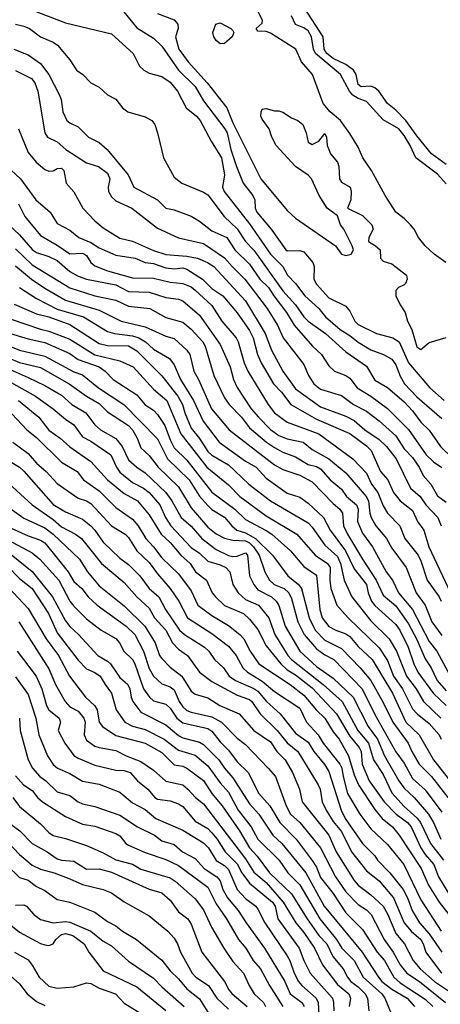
# Model space of a CAD drawing. Header units: metres. Extents: x -46681 to -43747, y -240911 to -237677.
# Tile 998 of 1056: x -44282 to -44231, y -238316 to -238198. Entities that reach past the tile are written whole.
import ezdxf

# ---------------------------------------------------------------- set-up
doc = ezdxf.new("R2010")
doc.units = ezdxf.units.M
doc.layers.add('CONTOUR_INDEX', color=1, linetype='Continuous')
doc.layers.add('CONTOUR_INTER', color=3, linetype='Continuous')

msp = doc.modelspace()

# ---------------------------------------------------------------- linework, layer by layer
at = {"layer": 'CONTOUR_INDEX'}
for points, elevation in [([(-44269.14, -238197.02), (-44267.6, -238198.97), (-44265.6, -238200.17), (-44264.6, -238201.14), (-44262.6, -238204.02), (-44260.6, -238205.98), (-44259.6, -238207.67), (-44257.04, -238211.02), (-44256.76, -238211.52), (-44256.34, -238213.52), (-44255.68, -238215.52), (-44254.86, -238217.52), (-44253.69, -238219.02), (-44253.46, -238219.52), (-44253.41, -238220.52), (-44253.22, -238221.02), (-44251.52, -238223.02), (-44249.76, -238225.52), (-44249.6, -238225.64), (-44248.1, -238225.58), (-44247.6, -238225.73), (-44246.54, -238227.02), (-44246.39, -238227.52), (-44246.42, -238229.02), (-44246.1, -238229.62), (-44244.6, -238231.23), (-44242.6, -238232.25), (-44242.1, -238232.85), (-44241.5, -238234.02), (-44241.1, -238234.44), (-44238.9, -238235.52), (-44236.98, -238236.02), (-44236.2, -238236.52), (-44235.09, -238239.02), (-44232.52, -238242.02), (-44230.84, -238243.52)], 55), ([(-44230.6, -238217.63), (-44231.6, -238216.47), (-44234.2, -238214.52), (-44234.89, -238213.02), (-44235.6, -238211.84), (-44236.26, -238211.02), (-44238.1, -238209.94), (-44240.1, -238207.77), (-44241.1, -238207.42), (-44241.74, -238207.02), (-44242.13, -238206.52), (-44243.21, -238204.52), (-44246.2, -238202.02), (-44246.44, -238201.52), (-44246.69, -238200.02), (-44247.1, -238199.33), (-44247.6, -238198.95), (-44248.6, -238198.56), (-44249.1, -238197.52)], 55), ([(-44281.74, -238211.02), (-44280.6, -238213.88), (-44279.64, -238215.02), (-44278.6, -238215.88), (-44278.1, -238216.09), (-44277.6, -238216.07), (-44277.1, -238215.77), (-44276.6, -238215.73), (-44276.33, -238216.02), (-44276.02, -238217.52), (-44275.1, -238218.55), (-44274.06, -238220.52), (-44272.59, -238222.02), (-44271.6, -238222.86), (-44269.6, -238224.1), (-44268.1, -238224.49), (-44265.6, -238225.59), (-44264.1, -238226.05), (-44261.6, -238226.26), (-44260.34, -238226.52), (-44259.12, -238227.02), (-44258.38, -238227.52), (-44254.6, -238231.6), (-44252.23, -238235.52), (-44251.46, -238237.52), (-44250.13, -238240.02), (-44248.6, -238242.13), (-44245.6, -238244.3), (-44242.6, -238245.41), (-44241.6, -238245.91), (-44240.32, -238247.02), (-44238.6, -238248.18), (-44237.71, -238249.02), (-44236.58, -238250.52), (-44234.83, -238254.02), (-44233.71, -238255.02), (-44233, -238256.02), (-44231.57, -238257.52), (-44231.18, -238258.52)], 60), ([(-44282.1, -238227.41), (-44280.17, -238229.02), (-44278.6, -238230.09), (-44276.1, -238231.54), (-44272.1, -238232.72), (-44269.47, -238234.02), (-44266.6, -238234.71), (-44264.1, -238235.84), (-44263.1, -238236.12), (-44261.6, -238237.49), (-44261.25, -238238.02), (-44260.77, -238240.02), (-44260.21, -238241.02), (-44258.65, -238244.52), (-44256.52, -238247.02), (-44251.1, -238251.21), (-44250.1, -238251.77), (-44248.1, -238252.45), (-44246.6, -238253.26), (-44244.1, -238255.86), (-44243.32, -238256.52), (-44242.97, -238257.02), (-44242.87, -238258.52), (-44242.38, -238259.52), (-44240.61, -238262.52), (-44238.94, -238265.02), (-44238.1, -238266.81), (-44236.6, -238268.11), (-44235.1, -238270.23), (-44234.1, -238272.1), (-44233.1, -238274.44), (-44232.39, -238275.52), (-44231.67, -238277.02), (-44230.6, -238278.25)], 65), ([(-44284.1, -238236.5), (-44281.6, -238237.49), (-44278.6, -238238.21), (-44275.1, -238240.09), (-44274.1, -238240.47), (-44272.16, -238242.02), (-44269.15, -238244.02), (-44265.1, -238248.11), (-44263.91, -238250.52), (-44261.31, -238253.02), (-44260.1, -238254.97), (-44259.1, -238256.1), (-44258.6, -238256.56), (-44257.1, -238257.5), (-44256.24, -238258.52), (-44255.61, -238259.02), (-44254.6, -238259.35), (-44253.39, -238260.02), (-44251.34, -238262.02), (-44249.53, -238264.52), (-44248.24, -238265.52), (-44247.87, -238266.02), (-44246.98, -238269.52), (-44246.26, -238271.02), (-44245.1, -238272.2), (-44243.1, -238273.2), (-44240.86, -238275.52), (-44239.6, -238277.03), (-44238.1, -238279.65), (-44236.95, -238282.02), (-44235.12, -238284.52), (-44234.68, -238285.52), (-44233.8, -238287.02), (-44232.35, -238288.52), (-44230.38, -238291.02)], 70), ([(-44283.08, -238244.52), (-44280.75, -238247.02), (-44279.6, -238247.97), (-44276.6, -238250.91), (-44274.71, -238252.02), (-44273.98, -238253.02), (-44272.1, -238254.35), (-44270.1, -238256.31), (-44268.1, -238257.74), (-44267.44, -238258.52), (-44266.51, -238260.02), (-44265.57, -238261.02), (-44264.6, -238262.36), (-44262.6, -238264.26), (-44261.1, -238266.29), (-44260.29, -238268.02), (-44258.6, -238269.26), (-44256.6, -238270.46), (-44255.28, -238271.52), (-44254.77, -238272.02), (-44254.02, -238273.52), (-44252.99, -238275.02), (-44249.23, -238277.52), (-44247.6, -238278.78), (-44246.1, -238280.58), (-44245.1, -238281.54), (-44244.1, -238283.18), (-44243.4, -238284.02), (-44242.27, -238286.02), (-44241.6, -238288.3), (-44241.06, -238289.52), (-44239.1, -238292.47), (-44238.25, -238293.52), (-44237.02, -238294.52), (-44236.19, -238295.52), (-44233.56, -238299.52), (-44232.68, -238301.52), (-44231.41, -238303.52), (-44230.27, -238305.02)], 75), ([(-44282.6, -238258.79), (-44280.6, -238259.72), (-44279.1, -238260.23), (-44278.6, -238260.56), (-44275.8, -238264.02), (-44275.1, -238265.17), (-44274.18, -238266.02), (-44273.42, -238267.02), (-44272.34, -238268.02), (-44268.84, -238270.52), (-44267.82, -238271.52), (-44266.77, -238273.52), (-44266.1, -238275.6), (-44265.6, -238276.5), (-44264.6, -238277.42), (-44263.6, -238277.78), (-44263.1, -238278.13), (-44262.51, -238279.52), (-44262.1, -238280.19), (-44261.6, -238280.62), (-44261.1, -238280.82), (-44258.6, -238281.36), (-44257.46, -238282.02), (-44255.6, -238283.93), (-44254.6, -238284.68), (-44251.86, -238287.52), (-44250.99, -238288.52), (-44249.73, -238292.02), (-44249.19, -238293.02), (-44248.09, -238294.02), (-44245.62, -238297.02), (-44243.83, -238300.52), (-44242.6, -238302.29), (-44241.1, -238303.81), (-44240.1, -238304.47), (-44239.56, -238305.02), (-44238.01, -238308.02), (-44236.92, -238309.52), (-44236.08, -238311.02), (-44235.28, -238312.02), (-44233.78, -238313.02), (-44230.67, -238315.52)], 80), ([(-44281.69, -238270.02), (-44278.1, -238275.63), (-44277.31, -238277.52), (-44276.17, -238279.52), (-44275.6, -238280.17), (-44274.6, -238280.7), (-44273.91, -238281.52), (-44273.78, -238282.02), (-44273.9, -238283.52), (-44273.6, -238284.14), (-44272.6, -238284.87), (-44272.1, -238285.05), (-44270.1, -238285.39), (-44268.87, -238286.02), (-44267.1, -238286.7), (-44265.6, -238287.74), (-44264.1, -238289.06), (-44262.1, -238289.52), (-44261.47, -238290.02), (-44260.57, -238291.02), (-44259.6, -238291.78), (-44254.6, -238298.34), (-44253.6, -238299.95), (-44252.1, -238301.17), (-44250.06, -238303.52), (-44248.58, -238306.02), (-44247.6, -238307.15), (-44246.32, -238309.02), (-44245.37, -238311.02), (-44243.6, -238313.4), (-44242.23, -238314.52), (-44242.03, -238315.02), (-44242.17, -238316.02)], 85), ([(-44282.42, -238291.02), (-44281.6, -238292.1), (-44279.1, -238294.16), (-44278.1, -238295.22), (-44277.6, -238295.57), (-44276.1, -238295.93), (-44273.6, -238296.77), (-44271.6, -238297.62), (-44270.1, -238298.46), (-44268.1, -238298.99), (-44267.1, -238299.58), (-44263.6, -238300.63), (-44262.98, -238301.02), (-44260.6, -238303.14), (-44259.6, -238304.45), (-44258.67, -238306.52), (-44257.19, -238309.02), (-44256.1, -238310.65), (-44254.83, -238312.02), (-44254.15, -238313.52), (-44253.53, -238314.52), (-44252.45, -238315.52), (-44252.19, -238316.02)], 90), ([(-44283.1, -238305.93), (-44281.6, -238307.12), (-44279.1, -238308.5), (-44278.6, -238308.66), (-44278.1, -238308.71), (-44277.6, -238308.52), (-44277.29, -238308.02), (-44276.6, -238307.39), (-44276.1, -238307.27), (-44275.22, -238307.52), (-44273.89, -238308.52), (-44273.34, -238309.52), (-44271.6, -238311.74), (-44267.6, -238313.65), (-44264.1, -238316.5)], 95)]:
    msp.add_lwpolyline(points, dxfattribs=dict(at, elevation=elevation))
at = {"layer": 'CONTOUR_INTER'}
for points, elevation in [([(-44280.6, -238196.62), (-44276.1, -238198.34), (-44270.6, -238199.68), (-44268.01, -238202.02), (-44267.25, -238203.52), (-44266.74, -238204.02), (-44266.1, -238204.37), (-44264.6, -238204.76), (-44263.6, -238205.45), (-44262.73, -238206.52), (-44261.69, -238208.52), (-44260.44, -238209.52), (-44260, -238210.02), (-44258.69, -238212.52), (-44257.45, -238214.52), (-44257.11, -238216.52), (-44257.34, -238218.02), (-44257.15, -238218.52), (-44254.1, -238222.4), (-44251.61, -238226.02), (-44250.1, -238227.52), (-44249.57, -238228.52), (-44248.59, -238229.52), (-44247.47, -238231.02), (-44245.82, -238232.52), (-44245.01, -238233.52), (-44243.26, -238235.02), (-44242.1, -238235.75), (-44241.1, -238236.56), (-44239.6, -238237.47), (-44238.08, -238238.02), (-44237.1, -238238.59), (-44236.6, -238239.28), (-44236.1, -238240.61), (-44235.55, -238241.52), (-44234.1, -238243.09), (-44231.1, -238245.68)], 56), ([(-44230.6, -238215.31), (-44232.32, -238214.02), (-44234.1, -238211.87), (-44235.42, -238210.02), (-44236.6, -238208.81), (-44237.6, -238207.99), (-44238.63, -238206.52), (-44239.1, -238206.14), (-44239.6, -238205.93), (-44240.73, -238206.02), (-44241.1, -238205.72), (-44241.35, -238204.52), (-44241.65, -238204.02), (-44242.6, -238203.34), (-44244.1, -238202.62), (-44244.84, -238202.02), (-44245.17, -238201.52), (-44245.29, -238200.02), (-44247.56, -238196.52)], 56), ([(-44265.1, -238197.22), (-44263.1, -238198), (-44262.69, -238198.52), (-44262.63, -238199.02), (-44262.97, -238200.02), (-44262.54, -238201.52), (-44261.45, -238203.02), (-44259.16, -238205.52), (-44256.81, -238208.52), (-44256.1, -238210.32), (-44252.74, -238217.02), (-44249.6, -238220.8), (-44248.6, -238221.72), (-44243.81, -238225.02), (-44243.1, -238226.04), (-44242.6, -238226.19), (-44241.95, -238226.02), (-44241.67, -238225.52), (-44241.83, -238225.02), (-44242.84, -238223.02), (-44243.23, -238222.52), (-44243.6, -238221.45), (-44244.8, -238220.52), (-44245.77, -238219.02), (-44246.7, -238217.02), (-44247.1, -238216.56), (-44248.61, -238215.52), (-44250.92, -238213.02), (-44251.44, -238212.02), (-44251.76, -238211.02), (-44252.6, -238209.87), (-44252.75, -238209.52), (-44252.73, -238209.02), (-44252.6, -238208.7), (-44252.1, -238208.6), (-44251.1, -238208.9), (-44250.6, -238208.9), (-44250.1, -238209.04), (-44249.1, -238209.73), (-44248.34, -238210.02), (-44247.74, -238210.52), (-44247.33, -238211.52), (-44247.1, -238212.63), (-44246.6, -238212.9), (-44245.8, -238212.52), (-44245.1, -238211.58), (-44244.89, -238212.02), (-44244.81, -238213.02), (-44244.63, -238213.52), (-44244.4, -238214.02), (-44243.57, -238215.02), (-44243.41, -238215.52), (-44243.35, -238217.02), (-44243.1, -238217.43), (-44242.08, -238218.02), (-44241.96, -238218.52), (-44241.98, -238219.52), (-44242.39, -238220.52), (-44240.6, -238221.42), (-44239.48, -238222.52), (-44239.33, -238223.02), (-44239.84, -238224.02), (-44239.89, -238224.52), (-44239.03, -238225.02), (-44238.47, -238225.52), (-44238.44, -238226.52), (-44238.1, -238226.86), (-44237.1, -238227.2), (-44235.32, -238228.52), (-44235.26, -238229.02), (-44235.46, -238229.52), (-44235.6, -238229.7), (-44236.3, -238230.02), (-44236.6, -238230.38), (-44236.6, -238231.02), (-44236.1, -238232.1), (-44235.49, -238233.02), (-44235.22, -238234.02), (-44234.69, -238235.02), (-44234.1, -238237.11), (-44233.6, -238237.41), (-44232.6, -238236.61), (-44230.6, -238235.99)], 54), ([(-44230.63, -238227.02), (-44232.01, -238226.02), (-44233.1, -238225.04), (-44233.91, -238224.02), (-44234.42, -238223.02), (-44234.83, -238222.52), (-44235.6, -238221.74), (-44236.62, -238221.02), (-44237.88, -238219.02), (-44239.51, -238216.02), (-44240.57, -238214.52), (-44241.1, -238213.21), (-44242.1, -238211.61), (-44243.23, -238210.02), (-44244.44, -238209.02), (-44245.3, -238208.02), (-44246.56, -238204.52), (-44247.87, -238203.02), (-44248.57, -238201.52), (-44251.6, -238199.59), (-44252.1, -238199.4), (-44253.1, -238199.35), (-44253.31, -238199.02), (-44252.6, -238198.4), (-44252.56, -238198.02), (-44253.09, -238197.02)], 54), ([(-44282.1, -238198.5), (-44281.1, -238198.74), (-44280.43, -238199.02), (-44279.1, -238200.01), (-44277.6, -238200.67), (-44277.08, -238201.02), (-44275.6, -238202.79), (-44274.8, -238204.02), (-44274.03, -238204.52), (-44273.1, -238205.53), (-44272.1, -238206.05), (-44271.1, -238206.96), (-44270.1, -238207.47), (-44269.3, -238208.52), (-44268.66, -238209.02), (-44266.6, -238209.61), (-44265.78, -238210.02), (-44265.44, -238210.52), (-44265.12, -238211.52), (-44264.4, -238214.52), (-44263.1, -238216.81), (-44262.2, -238217.52), (-44259.6, -238218.6), (-44259.1, -238218.92), (-44257.13, -238221.52), (-44255.6, -238223.01), (-44254.6, -238224.52), (-44253.6, -238225.54), (-44250.1, -238230.42), (-44248.6, -238232.08), (-44247.6, -238233.52), (-44247.1, -238234.02), (-44245.02, -238235.52), (-44242.6, -238237.71), (-44240.1, -238239.44), (-44239.1, -238241.11), (-44237.6, -238241.99), (-44235.6, -238243.69), (-44234.6, -238244.75), (-44233.6, -238246.14), (-44232.6, -238247.06), (-44231.28, -238249.02), (-44229.75, -238250.52)], 57), ([(-44258.15, -238198.52), (-44257.6, -238198.37), (-44256.34, -238199.02), (-44256.1, -238199.27), (-44256, -238199.52), (-44256.18, -238200.02), (-44257.1, -238200.83), (-44257.6, -238200.86), (-44258.1, -238200.45), (-44258.38, -238200.02), (-44258.51, -238199.52), (-44258.15, -238198.52)], 54), ([(-44282.31, -238201.52), (-44280.6, -238202.2), (-44279.1, -238203.2), (-44278.12, -238204.52), (-44276.83, -238207.02), (-44276.62, -238207.52), (-44276.43, -238209.02), (-44275.94, -238210.02), (-44275.6, -238210.32), (-44274.6, -238210.81), (-44273.35, -238212.02), (-44272.1, -238212.67), (-44271.13, -238213.52), (-44268.61, -238216.52), (-44267.96, -238218.02), (-44265.13, -238219.52), (-44264.1, -238220.54), (-44263.1, -238220.72), (-44261.1, -238221.48), (-44260.1, -238222.07), (-44258.6, -238223.24), (-44256.82, -238224.02), (-44255.88, -238225.52), (-44254.1, -238227.24), (-44252.86, -238229.02), (-44251.82, -238230.02), (-44251.21, -238231.02), (-44249.67, -238233.02), (-44248.77, -238234.52), (-44246.59, -238237.02), (-44245.49, -238238.02), (-44244.6, -238239.39), (-44243.93, -238240.02), (-44242.6, -238240.53), (-44242.1, -238240.87), (-44241.22, -238242.02), (-44239.6, -238243), (-44237.6, -238244.5), (-44235.1, -238246.99), (-44232.98, -238250.02), (-44232.1, -238250.88), (-44231.1, -238251.56)], 58), ([(-44282.1, -238204.06), (-44280.17, -238205.02), (-44279.78, -238205.52), (-44279.41, -238206.52), (-44278.57, -238211.52), (-44278.27, -238212.02), (-44277.1, -238212.6), (-44276.07, -238213.52), (-44273.6, -238215.11), (-44272.16, -238215.52), (-44271.1, -238216.34), (-44270.8, -238217.02), (-44271.01, -238218.02), (-44270.96, -238218.52), (-44270.6, -238219.17), (-44270.1, -238219.65), (-44268.17, -238220.52), (-44265.1, -238222.93), (-44262.6, -238224.06), (-44259.6, -238224.74), (-44257.1, -238226.45), (-44256.19, -238227.52), (-44254.66, -238229.02), (-44252.01, -238232.52), (-44250.76, -238234.52), (-44250.09, -238236.02), (-44247.6, -238239.22), (-44247.04, -238240.52), (-44246.4, -238241.52), (-44245.6, -238242.19), (-44243.1, -238242.94), (-44241.65, -238244.02), (-44240.1, -238244.79), (-44238.6, -238245.95), (-44236.6, -238247.77), (-44235.6, -238249.33), (-44234.6, -238250.33), (-44233.8, -238251.52), (-44233.33, -238252.52), (-44232.4, -238253.52), (-44231.6, -238254.95), (-44230.6, -238255.71)], 59), ([(-44282.6, -238215.97), (-44281.49, -238217.02), (-44279.68, -238219.52), (-44277.94, -238221.02), (-44277.1, -238222.36), (-44275.6, -238223.14), (-44274.54, -238224.02), (-44273.1, -238224.62), (-44272.1, -238225.26), (-44270.1, -238226.15), (-44267.78, -238226.52), (-44266.6, -238227.01), (-44265.6, -238227.15), (-44264.1, -238227.65), (-44263.1, -238227.76), (-44262.1, -238227.67), (-44261.6, -238227.8), (-44259.72, -238229.02), (-44258.6, -238230.15), (-44257.28, -238231.02), (-44255.6, -238233.05), (-44254.1, -238235.16), (-44253.65, -238236.02), (-44253.16, -238238.02), (-44252.73, -238239.02), (-44251.24, -238241.52), (-44250.29, -238242.52), (-44249.16, -238244.02), (-44246.1, -238245.78), (-44242.1, -238247.49), (-44240.1, -238248.96), (-44239.57, -238249.52), (-44238.43, -238252.02), (-44237.58, -238253.02), (-44236.9, -238254.52), (-44236.08, -238255.52), (-44234.6, -238256.7), (-44234.02, -238258.02), (-44233.25, -238259.02), (-44232.67, -238261.02), (-44230.05, -238266.52)], 61), ([(-44281.74, -238220.02), (-44280.97, -238221.52), (-44279.1, -238223.81), (-44277.1, -238224.96), (-44275.6, -238226), (-44274.1, -238225.9), (-44273.83, -238226.02), (-44273.6, -238226.18), (-44273.07, -238227.02), (-44272.6, -238227.42), (-44271.1, -238228.01), (-44268.1, -238228.85), (-44265.6, -238228.91), (-44263.6, -238229.38), (-44262.1, -238229.55), (-44261.1, -238229.95), (-44260.6, -238230.32), (-44258.6, -238232.18), (-44257.41, -238234.02), (-44255.71, -238236.02), (-44255.46, -238236.52), (-44254.75, -238239.02), (-44254.31, -238240.02), (-44251.88, -238244.02), (-44251.1, -238245.02), (-44249.6, -238246.11), (-44245.82, -238247.52), (-44241.76, -238250.52), (-44240.1, -238252.24), (-44239.51, -238253.52), (-44238.75, -238254.52), (-44238.1, -238256.13), (-44237.6, -238257.01), (-44236.13, -238258.52), (-44235.54, -238260.02), (-44233.92, -238262.02), (-44233.6, -238262.7), (-44232.85, -238265.02), (-44231.4, -238267.02), (-44231.18, -238267.52)], 62), ([(-44282.88, -238222.52), (-44281.6, -238223.73), (-44280.05, -238225.52), (-44279.6, -238225.83), (-44278.1, -238226.3), (-44277.1, -238226.78), (-44275.6, -238228.09), (-44274.6, -238228.67), (-44273.6, -238229.01), (-44270.1, -238229.71), (-44268.6, -238230.48), (-44266.1, -238230.57), (-44264.1, -238231.19), (-44262.6, -238231.39), (-44262.1, -238231.62), (-44260.1, -238233.31), (-44257.6, -238236.83), (-44256.43, -238239.52), (-44256.02, -238241.02), (-44255.6, -238241.98), (-44253.9, -238244.52), (-44253.04, -238245.52), (-44251.6, -238247), (-44250.6, -238247.71), (-44249.6, -238248.12), (-44247.68, -238248.52), (-44246.6, -238249.39), (-44244.6, -238250.49), (-44242.6, -238252.2), (-44240.15, -238255.02), (-44239.86, -238255.52), (-44239.72, -238257.02), (-44239.56, -238257.52), (-44239, -238258.52), (-44237.72, -238260.02), (-44237.1, -238261.18), (-44235.35, -238263.52), (-44234.18, -238266.52), (-44233.09, -238268.02), (-44232.29, -238270.02), (-44231.1, -238271.64)], 63), ([(-44282.1, -238225.37), (-44280.1, -238227.32), (-44275.6, -238230.06), (-44272.6, -238230.99), (-44270.1, -238231.52), (-44268.6, -238232.24), (-44266.02, -238232.52), (-44264.1, -238233.59), (-44262.1, -238234.15), (-44261.1, -238235), (-44259.7, -238236.52), (-44259.41, -238237.02), (-44258.38, -238240.52), (-44257.1, -238243.23), (-44256.55, -238244.02), (-44255.08, -238245.52), (-44254.1, -238246.79), (-44252.06, -238248.52), (-44251.1, -238249.17), (-44250.1, -238249.69), (-44248.6, -238250.25), (-44247.1, -238251.19), (-44246.1, -238251.42), (-44245.6, -238251.7), (-44244.44, -238253.02), (-44243.1, -238254.14), (-44242.5, -238255.02), (-44241.31, -238256.02), (-44241.1, -238256.52), (-44241.2, -238258.02), (-44240.6, -238259.41), (-44239.39, -238261.02), (-44237.75, -238264.02), (-44237, -238265.02), (-44236.28, -238266.52), (-44234.62, -238268.52), (-44232.6, -238272.37), (-44231.7, -238273.52), (-44230.36, -238276.02)], 64), ([(-44281.61, -238230.02), (-44279.6, -238231.34), (-44277.1, -238232.61), (-44273.96, -238233.52), (-44271.1, -238235.27), (-44270.25, -238235.52), (-44268.1, -238235.79), (-44267.34, -238236.02), (-44266.56, -238236.52), (-44265.6, -238237.38), (-44263.68, -238238.52), (-44263.1, -238239.25), (-44262.37, -238241.02), (-44260.79, -238243.52), (-44259.63, -238246.02), (-44257.72, -238248.52), (-44254.6, -238250.77), (-44253.3, -238251.52), (-44252.1, -238252.8), (-44249.6, -238254.6), (-44248.1, -238255.11), (-44247.1, -238255.81), (-44245.24, -238257.52), (-44244.47, -238259.02), (-44242.63, -238261.52), (-44241.6, -238263.67), (-44240.12, -238265.52), (-44239.93, -238266.52), (-44239.51, -238267.52), (-44239.1, -238268.05), (-44236.6, -238270.34), (-44236.13, -238271.02), (-44235.14, -238273.02), (-44234.47, -238275.02), (-44233.97, -238276.02), (-44232.1, -238278.59), (-44230.57, -238280.02)], 66), ([(-44282.27, -238232.02), (-44279.6, -238233.18), (-44278.1, -238233.52), (-44275.6, -238234.45), (-44272.1, -238236.7), (-44271.1, -238236.94), (-44268.6, -238237.01), (-44267.6, -238237.57), (-44264.6, -238240.57), (-44262.67, -238243.02), (-44262.12, -238244.02), (-44261.86, -238245.02), (-44261.1, -238246.84), (-44260.1, -238248.06), (-44259.1, -238249.62), (-44258.6, -238250.08), (-44256.6, -238251.22), (-44254.19, -238253.52), (-44251.6, -238255.55), (-44247.1, -238258.17), (-44246.6, -238258.68), (-44245.1, -238260.82), (-44243.6, -238262.18), (-44243.21, -238263.02), (-44242.77, -238265.02), (-44241.86, -238267.02), (-44239.6, -238269.88), (-44237.4, -238272.02), (-44236.53, -238273.52), (-44235.32, -238276.52), (-44234.17, -238278.02), (-44233.28, -238279.52), (-44231.21, -238281.52)], 67), ([(-44282.6, -238233.8), (-44279.1, -238235.01), (-44278.1, -238235.22), (-44275.6, -238236.19), (-44272.6, -238238.06), (-44269.6, -238238.79), (-44268.04, -238239.52), (-44265.6, -238242.19), (-44263.98, -238243.52), (-44262.33, -238247.52), (-44259.22, -238251.52), (-44256.6, -238253.63), (-44255.26, -238255.02), (-44252.1, -238257.31), (-44248.44, -238259.52), (-44246.24, -238262.02), (-44244.77, -238263.02), (-44244.47, -238263.52), (-44244.5, -238265.02), (-44244.37, -238266.02), (-44243.67, -238268.02), (-44242.31, -238269.52), (-44238.6, -238273.11), (-44237.6, -238274.63), (-44236.88, -238276.52), (-44235.82, -238278.02), (-44234.6, -238280.43), (-44234.07, -238281.02), (-44232.6, -238282.17), (-44231.42, -238283.52), (-44231.2, -238284.02)], 68), ([(-44283.1, -238235.38), (-44280.6, -238236.17), (-44278.6, -238236.59), (-44275.6, -238237.89), (-44274.6, -238238.61), (-44272.09, -238239.52), (-44271.39, -238240.02), (-44270.41, -238241.02), (-44267.6, -238242.87), (-44266.6, -238244.06), (-44265.6, -238244.69), (-44265.1, -238245.2), (-44264.24, -238246.52), (-44263.6, -238248.24), (-44263.1, -238249.2), (-44261.6, -238250.66), (-44258.6, -238254.48), (-44255.86, -238256.52), (-44254.6, -238257.76), (-44252.1, -238259.06), (-44251.44, -238259.52), (-44249.22, -238261.52), (-44247.6, -238263.38), (-44246.1, -238264.42), (-44245.71, -238268.52), (-44245.42, -238269.52), (-44244.6, -238270.56), (-44243.78, -238271.02), (-44242.6, -238271.44), (-44242.1, -238271.77), (-44241.1, -238272.94), (-44239.44, -238274.52), (-44237.02, -238278.52), (-44235.4, -238282.02), (-44233.82, -238283.52), (-44232.1, -238286.5), (-44229.74, -238289.52)], 69), ([(-44285.6, -238237.32), (-44281.6, -238239), (-44279.1, -238239.58), (-44275.67, -238241.52), (-44273.6, -238243.02), (-44272.1, -238243.89), (-44271.1, -238244.89), (-44268.6, -238246.52), (-44268.12, -238247.02), (-44267.53, -238248.02), (-44267.1, -238249.2), (-44266.1, -238250.1), (-44265.04, -238251.52), (-44262.6, -238253.87), (-44261.1, -238256.36), (-44259.1, -238258.69), (-44258.1, -238259.48), (-44257.1, -238259.99), (-44256.1, -238260.25), (-44254.6, -238260.31), (-44254.1, -238260.56), (-44253.61, -238261.02), (-44252.95, -238262.02), (-44252.28, -238264.02), (-44251.72, -238265.02), (-44251.15, -238265.52), (-44249.97, -238266.02), (-44249.41, -238266.52), (-44249.1, -238267.22), (-44248.32, -238270.02), (-44247.58, -238271.52), (-44246.1, -238273.22), (-44245.1, -238273.94), (-44244.01, -238274.52), (-44240.64, -238278.02), (-44239.1, -238281.09), (-44236.6, -238285.56), (-44235.6, -238286.92), (-44234.6, -238288.73), (-44233.1, -238290.08), (-44231.1, -238292.76)], 71), ([(-44283.1, -238239.68), (-44280.6, -238240.79), (-44278.6, -238241.73), (-44276.6, -238242.89), (-44275.37, -238244.02), (-44273.67, -238245.02), (-44272.6, -238246.45), (-44271.92, -238247.02), (-44270.1, -238248.06), (-44269.33, -238249.02), (-44268.6, -238250.61), (-44267.6, -238251.51), (-44266.6, -238252.2), (-44264.11, -238254.52), (-44263.38, -238255.52), (-44262.27, -238257.52), (-44261.1, -238258.58), (-44259.81, -238260.02), (-44258.1, -238261.35), (-44256.6, -238262.05), (-44256.1, -238262.19), (-44255.6, -238262.16), (-44254.6, -238261.74), (-44254.34, -238262.02), (-44254.1, -238264.52), (-44253.59, -238265.52), (-44253.1, -238266.16), (-44251.46, -238267.02), (-44250.91, -238267.52), (-44250.6, -238268.07), (-44249.84, -238270.52), (-44248.1, -238273.52), (-44246.1, -238275.33), (-44244.1, -238276.76), (-44241.69, -238279.02), (-44239.91, -238282.52), (-44238.78, -238284.02), (-44237.95, -238286.02), (-44236.23, -238289.02), (-44235.6, -238289.91), (-44234.4, -238291.02), (-44232.7, -238293.02), (-44232.1, -238294.01), (-44231.23, -238296.02)], 72), ([(-44282.6, -238241.37), (-44279.7, -238243.02), (-44277.58, -238244.52), (-44276.1, -238245.77), (-44275.1, -238246.43), (-44274.1, -238247.88), (-44273.1, -238248.39), (-44270.7, -238250.02), (-44270.03, -238251.52), (-44269.6, -238252.1), (-44268.1, -238253.34), (-44266.8, -238254.02), (-44266.12, -238254.52), (-44264.83, -238256.02), (-44264.15, -238257.52), (-44263.51, -238258.52), (-44261.1, -238261.11), (-44260.1, -238261.78), (-44259.1, -238262.73), (-44257.6, -238263.19), (-44256.95, -238263.52), (-44256.44, -238264.02), (-44256.09, -238265.52), (-44255.46, -238266.52), (-44254.6, -238267.32), (-44253.03, -238268.02), (-44251.78, -238269.52), (-44251.09, -238271.52), (-44249.53, -238274.02), (-44249.08, -238274.52), (-44245.3, -238277.52), (-44243.04, -238279.52), (-44241.14, -238283.02), (-44239.86, -238284.52), (-44239.28, -238286.52), (-44238.1, -238288.27), (-44237.1, -238290.46), (-44235.6, -238292.08), (-44234.1, -238293.43), (-44233.65, -238294.02), (-44232.46, -238296.52), (-44230.9, -238298.52)], 73), ([(-44281.75, -238243.52), (-44279.32, -238245.52), (-44278.1, -238247.06), (-44276.74, -238248.02), (-44275.6, -238249.09), (-44273.1, -238250.84), (-44271.1, -238253.02), (-44269.1, -238254.65), (-44267.51, -238255.52), (-44266.1, -238257.22), (-44264.67, -238259.52), (-44263.61, -238260.52), (-44262.33, -238262.02), (-44261.2, -238263.02), (-44260.57, -238264.02), (-44259.25, -238265.02), (-44258.57, -238266.52), (-44258.17, -238267.02), (-44257.1, -238268.04), (-44254.82, -238269.02), (-44254.1, -238269.67), (-44253.1, -238270.94), (-44252.1, -238272.87), (-44250.34, -238275.02), (-44249.6, -238275.73), (-44248.6, -238276.35), (-44246.6, -238277.9), (-44243.69, -238281.02), (-44242.1, -238283.7), (-44240.99, -238285.02), (-44240.75, -238285.52), (-44240.65, -238287.02), (-44239.78, -238289.02), (-44238, -238291.52), (-44236.57, -238293.02), (-44235.21, -238294.02), (-44234.75, -238294.52), (-44233.61, -238297.02), (-44233.1, -238297.82), (-44232.06, -238299.02), (-44231.48, -238300.52), (-44230.27, -238302.52)], 74), ([(-44282.4, -238248.52), (-44280.6, -238249.85), (-44279.58, -238251.02), (-44278.41, -238252.02), (-44277.1, -238253.44), (-44274.6, -238255.2), (-44273.6, -238255.54), (-44273.1, -238255.86), (-44270.6, -238258.54), (-44268.97, -238259.52), (-44268.6, -238259.91), (-44267.6, -238261.52), (-44266.1, -238262.91), (-44265.1, -238264.28), (-44263.6, -238266.02), (-44262.56, -238267.52), (-44261.52, -238269.52), (-44258.6, -238271.38), (-44256.6, -238272.93), (-44255.72, -238274.02), (-44254.91, -238275.52), (-44254.33, -238276.02), (-44252.6, -238277.1), (-44251.1, -238278.32), (-44248.1, -238280.32), (-44247.3, -238282.02), (-44245.89, -238283.52), (-44245.29, -238284.52), (-44243.31, -238287.02), (-44243.05, -238287.52), (-44242.92, -238288.52), (-44242.38, -238290.52), (-44240.89, -238293.02), (-44239.6, -238294.76), (-44237.6, -238296.62), (-44235.64, -238299.02), (-44233.6, -238303.25), (-44231.2, -238307.02)], 76), ([(-44283.26, -238250.52), (-44281.6, -238251.52), (-44281.1, -238251.98), (-44277.6, -238255.95), (-44276.1, -238256.84), (-44274.1, -238257.74), (-44273.09, -238258.52), (-44272.59, -238259.02), (-44271.6, -238260.48), (-44269.6, -238262.4), (-44268.6, -238263.14), (-44267.22, -238264.52), (-44266.1, -238266.03), (-44264.97, -238267.02), (-44264.15, -238268.52), (-44262.49, -238271.02), (-44261.89, -238271.52), (-44259.47, -238273.02), (-44258.96, -238273.52), (-44258.31, -238274.52), (-44257.2, -238275.52), (-44256.55, -238276.52), (-44255.8, -238277.02), (-44253.6, -238277.96), (-44253.1, -238278.29), (-44252.07, -238279.52), (-44250.45, -238281.02), (-44248.6, -238283.31), (-44247.1, -238284.4), (-44246.4, -238285.52), (-44245.1, -238287.1), (-44244.6, -238287.91), (-44243.16, -238292.52), (-44242.66, -238293.52), (-44240.58, -238296.52), (-44239.1, -238297.99), (-44238.78, -238298.52), (-44237.31, -238300.02), (-44235.73, -238302.02), (-44235.21, -238303.02), (-44234.65, -238304.52), (-44233.78, -238306.02), (-44232.6, -238307.34), (-44231.11, -238309.52)], 77), ([(-44283.38, -238253.02), (-44280.12, -238256.02), (-44277.6, -238257.77), (-44276.6, -238258.64), (-44274.91, -238259.52), (-44274.22, -238260.02), (-44271.79, -238263.02), (-44269.1, -238265.31), (-44267.6, -238267.03), (-44266.1, -238268.38), (-44265.47, -238269.52), (-44264.11, -238271.02), (-44263.3, -238272.52), (-44262.6, -238273.27), (-44261.54, -238274.02), (-44260.08, -238276.02), (-44258.6, -238277.14), (-44255.6, -238278.77), (-44254.1, -238279.31), (-44253.82, -238279.52), (-44252.84, -238281.02), (-44250.79, -238283.02), (-44249.6, -238284.46), (-44248.34, -238285.52), (-44245.88, -238289.52), (-44245.66, -238290.02), (-44245.41, -238291.52), (-44244.93, -238292.52), (-44244.1, -238293.89), (-44243.1, -238295.09), (-44241.89, -238297.52), (-44240.1, -238299.77), (-44238.6, -238300.99), (-44236.9, -238303.02), (-44235.61, -238306.02), (-44234.76, -238307.02), (-44233.61, -238308.02), (-44233.32, -238308.52), (-44233.02, -238309.52), (-44231.14, -238312.02)], 78), ([(-44283.34, -238256.02), (-44281.1, -238257.62), (-44278.6, -238258.77), (-44277.6, -238259.51), (-44274.46, -238262.52), (-44273.47, -238264.02), (-44272.1, -238265.69), (-44269.1, -238268.1), (-44266.64, -238270.52), (-44265.4, -238272.52), (-44264.86, -238274.02), (-44264.6, -238274.4), (-44263.6, -238275.43), (-44262.22, -238276.52), (-44261.1, -238278.31), (-44260.6, -238278.65), (-44259.1, -238279.1), (-44257.64, -238280.02), (-44255.36, -238281.02), (-44253.6, -238283.02), (-44251.6, -238284.36), (-44250.83, -238285.52), (-44249.83, -238286.52), (-44248.97, -238288.02), (-44248.11, -238290.02), (-44247.8, -238291.52), (-44244.62, -238295.52), (-44243.73, -238297.52), (-44241.6, -238300.95), (-44241.1, -238301.5), (-44239.6, -238302.64), (-44238.12, -238304.02), (-44237.6, -238304.92), (-44236.6, -238307.27), (-44235.57, -238308.52), (-44234.51, -238310.52), (-44233.69, -238311.52), (-44231.97, -238313.02), (-44229.6, -238314.63)], 79), ([(-44283.6, -238259.88), (-44280.1, -238261.77), (-44279.2, -238262.52), (-44276.93, -238265.02), (-44275.6, -238267.52), (-44275.1, -238268.13), (-44273.6, -238269.65), (-44271.83, -238271.02), (-44270.1, -238272.01), (-44269.66, -238272.52), (-44269.15, -238273.52), (-44268.1, -238274.52), (-44267.81, -238275.02), (-44266.78, -238278.02), (-44266.08, -238279.02), (-44265.6, -238279.45), (-44264.1, -238279.86), (-44263.6, -238280.34), (-44262.8, -238281.52), (-44262.1, -238282.07), (-44259.1, -238282.75), (-44258.6, -238283.08), (-44257.6, -238284.34), (-44256.6, -238285.35), (-44255.6, -238286.75), (-44254.26, -238288.02), (-44252.99, -238290.52), (-44251.68, -238292.02), (-44250.47, -238294.02), (-44248.51, -238296.02), (-44246.6, -238298.57), (-44246.1, -238299.36), (-44245.6, -238300.57), (-44244.1, -238302.49), (-44242.6, -238304.81), (-44240.6, -238306.81), (-44238.82, -238309.52), (-44237.96, -238310.52), (-44236.86, -238312.52), (-44236.1, -238313.2), (-44233.1, -238315.13), (-44232.16, -238316.02)], 81), ([(-44282.6, -238261.96), (-44280.1, -238263.99), (-44277.69, -238267.02), (-44276.1, -238269.88), (-44275.6, -238270.57), (-44274.56, -238271.52), (-44272.26, -238274.02), (-44271.1, -238274.69), (-44270.75, -238275.02), (-44269.6, -238276.66), (-44268.66, -238277.52), (-44268.42, -238278.02), (-44268.28, -238279.02), (-44268.08, -238279.52), (-44267.1, -238280.79), (-44264.1, -238282.33), (-44262.6, -238283.62), (-44262.1, -238283.86), (-44260.1, -238284.38), (-44259.6, -238284.67), (-44257.76, -238286.52), (-44257.11, -238287.52), (-44256.1, -238288.65), (-44254.1, -238291.78), (-44252.99, -238293.02), (-44251.3, -238295.52), (-44250.25, -238296.52), (-44247.37, -238300.02), (-44245.16, -238304.02), (-44240.62, -238309.52), (-44238.69, -238312.52), (-44238.27, -238313.02), (-44237.1, -238313.94), (-44235.25, -238315.02), (-44234.36, -238316.02)], 82), ([(-44283.1, -238263.32), (-44281.6, -238264.84), (-44280.11, -238266.02), (-44278.15, -238269.02), (-44277.1, -238271.32), (-44274.6, -238274.58), (-44273.6, -238275.63), (-44272.6, -238276.05), (-44271.98, -238276.52), (-44271.39, -238277.52), (-44270.6, -238278.52), (-44270.05, -238280.52), (-44269.01, -238282.02), (-44268.1, -238282.5), (-44266.6, -238282.88), (-44264.32, -238284.02), (-44262.6, -238285.35), (-44260.6, -238285.95), (-44259.1, -238287.24), (-44257.6, -238289.28), (-44256.6, -238290.38), (-44255.46, -238292.52), (-44253.89, -238294.52), (-44253.1, -238296.02), (-44250.56, -238298.52), (-44249.52, -238300.02), (-44248.1, -238301.45), (-44245.69, -238305.52), (-44243.69, -238308.02), (-44243.05, -238309.02), (-44241.6, -238310.52), (-44240.5, -238312.52), (-44238.29, -238314.52), (-44237.92, -238315.02), (-44236.7, -238318.02)], 83), ([(-44284.74, -238264.02), (-44280.6, -238268.39), (-44278.41, -238272.02), (-44276.96, -238274.02), (-44275.64, -238276.52), (-44273.71, -238279.02), (-44272.6, -238280.07), (-44272.31, -238280.52), (-44272.1, -238282.02), (-44271.71, -238282.52), (-44270.1, -238283.62), (-44266.6, -238284.53), (-44264.6, -238285.62), (-44263.1, -238287.1), (-44262.1, -238287.26), (-44261.6, -238287.5), (-44259.6, -238289), (-44258.61, -238290.52), (-44257.38, -238292.02), (-44255.31, -238295.02), (-44254.11, -238297.02), (-44253.2, -238298.02), (-44251.71, -238300.02), (-44249.09, -238302.52), (-44247.22, -238305.52), (-44245.82, -238307.52), (-44244.86, -238308.52), (-44244.13, -238310.02), (-44242.91, -238311.52), (-44242.4, -238312.52), (-44242, -238313.02), (-44241.1, -238313.67), (-44240.28, -238314.52), (-44239.99, -238315.02), (-44239.84, -238316.52)], 84), ([(-44281.88, -238273.52), (-44279.63, -238276.52), (-44278.93, -238278.02), (-44278.4, -238280.02), (-44278.12, -238280.52), (-44276.88, -238281.52), (-44276.73, -238282.02), (-44276.99, -238283.02), (-44276.19, -238284.52), (-44275.1, -238285.99), (-44274.6, -238286.32), (-44272.6, -238287.14), (-44270.1, -238287.74), (-44269.1, -238287.79), (-44268.39, -238288.02), (-44267.52, -238289.02), (-44266.26, -238290.02), (-44265.42, -238291.02), (-44265.1, -238291.23), (-44263.6, -238291.43), (-44262.6, -238291.76), (-44262.1, -238292.08), (-44260.6, -238293.83), (-44259.1, -238294.73), (-44258.6, -238295.24), (-44257.96, -238296.02), (-44257.01, -238297.52), (-44255.6, -238298.96), (-44255.03, -238300.02), (-44254.1, -238301.26), (-44251.35, -238303.52), (-44251.05, -238304.02), (-44250.71, -238305.52), (-44248.17, -238309.02), (-44247.61, -238310.52), (-44246.86, -238312.02), (-44244.18, -238315.02), (-44244.04, -238315.52), (-44244.01, -238316.52)], 86), ([(-44282.1, -238276.6), (-44280.6, -238278.71), (-44279.67, -238281.52), (-44279.3, -238283.52), (-44278.27, -238286.02), (-44277.6, -238287.06), (-44277.07, -238287.52), (-44275.6, -238288.13), (-44274.1, -238289.06), (-44272.1, -238289.42), (-44269.6, -238290.36), (-44268.1, -238291.65), (-44266.6, -238292.47), (-44265.32, -238293.52), (-44262.1, -238294.93), (-44259.6, -238296.45), (-44259, -238297.02), (-44258.1, -238298.54), (-44257.1, -238299.16), (-44256.6, -238299.64), (-44255.6, -238302.02), (-44254.6, -238303.08), (-44253.36, -238304.02), (-44253.1, -238304.37), (-44252.29, -238306.02), (-44249.6, -238309.94), (-44249.28, -238310.52), (-44248.78, -238312.02), (-44248.23, -238313.02), (-44247.83, -238313.52), (-44246.14, -238315.02), (-44245.88, -238315.52), (-44245.83, -238317.02)], 87), ([(-44281.61, -238281.52), (-44281.53, -238283.02), (-44280.6, -238286.52), (-44280.05, -238287.52), (-44279.18, -238288.52), (-44278.45, -238289.02), (-44277.1, -238290.33), (-44275.6, -238290.79), (-44274.6, -238291.53), (-44274.1, -238291.76), (-44272.6, -238292.11), (-44269.6, -238293.13), (-44267.51, -238294.52), (-44265.49, -238295.52), (-44264.6, -238296.2), (-44263.1, -238296.64), (-44262.11, -238297.52), (-44260.6, -238298.3), (-44259.51, -238299.52), (-44258.02, -238300.52), (-44257.6, -238301), (-44257.3, -238302.02), (-44256.73, -238303.02), (-44255.45, -238304.52), (-44254.51, -238306.02), (-44252.31, -238309.02), (-44249.9, -238313.02), (-44249.24, -238314.52), (-44247.85, -238315.52), (-44247.58, -238316.02)], 88), ([(-44282.1, -238288.42), (-44281.13, -238289.52), (-44280.1, -238290.18), (-44279.45, -238291.02), (-44278.88, -238291.52), (-44276.1, -238293.3), (-44274.1, -238294.2), (-44272.6, -238294.46), (-44270.1, -238295.32), (-44269.6, -238295.62), (-44268.88, -238296.52), (-44268.6, -238296.71), (-44266.6, -238297.6), (-44264.1, -238298.45), (-44262.6, -238299.16), (-44259.1, -238301.74), (-44258.1, -238303.73), (-44256.85, -238305.52), (-44255.44, -238308.02), (-44254.56, -238309.02), (-44253.67, -238310.52), (-44252.8, -238311.52), (-44251.73, -238313.52), (-44250.1, -238316.02)], 89), ([(-44282.93, -238294.02), (-44281.57, -238295.02), (-44280.1, -238296.52), (-44278.29, -238297.52), (-44277.1, -238298.35), (-44276.6, -238298.51), (-44275.1, -238298.62), (-44273.6, -238299.57), (-44272.1, -238299.55), (-44270.6, -238299.94), (-44266.1, -238301.98), (-44264.6, -238302.44), (-44263.6, -238303.29), (-44262.6, -238304.7), (-44261.49, -238305.52), (-44261.1, -238306.16), (-44259.8, -238309.52), (-44257.1, -238313.01), (-44256.59, -238314.02), (-44256.19, -238314.52), (-44254.4, -238316.02)], 91), ([(-44283.1, -238296.27), (-44281.6, -238297.85), (-44280.1, -238299.1), (-44279.1, -238299.59), (-44277.49, -238300.02), (-44275.6, -238300.75), (-44274.1, -238301.44), (-44271.6, -238302.02), (-44270.6, -238302.41), (-44269.1, -238303.48), (-44266.1, -238305.17), (-44263.86, -238307.02), (-44263.1, -238307.84), (-44262.7, -238308.52), (-44262.35, -238309.52), (-44260.96, -238312.02), (-44260.52, -238312.52), (-44259.01, -238313.52), (-44258, -238315.02), (-44256.6, -238316.32)], 92), ([(-44283.1, -238299.14), (-44281.6, -238300.58), (-44280.6, -238300.9), (-44279.6, -238301.66), (-44278.6, -238302.13), (-44277.1, -238303.2), (-44275.6, -238303.55), (-44272.6, -238304.73), (-44271.1, -238305.84), (-44270.1, -238306.35), (-44269.3, -238307.02), (-44267.63, -238308.02), (-44264.6, -238310.46), (-44263.6, -238311.74), (-44262.6, -238312.7), (-44261.6, -238313.91), (-44260.1, -238315.11), (-44258.88, -238317.02)], 93), ([(-44282.1, -238303.89), (-44281.1, -238303.84), (-44280.79, -238304.02), (-44279.9, -238305.02), (-44279.1, -238305.6), (-44277.6, -238305.99), (-44276.1, -238305.83), (-44275.6, -238305.94), (-44273.1, -238307.01), (-44271.6, -238308.19), (-44270.6, -238308.76), (-44268.6, -238310.61), (-44265.6, -238312.62), (-44264.6, -238313.68), (-44261.93, -238316.02)], 94), ([(-44282.21, -238309.52), (-44280.6, -238310.44), (-44280.1, -238311.07), (-44279.27, -238312.52), (-44278.1, -238313.57), (-44277.1, -238313.83), (-44275.1, -238313.65), (-44273.6, -238313.2), (-44273.1, -238313.25), (-44272.1, -238313.83), (-44270.14, -238314.52), (-44269.1, -238315.62), (-44266.84, -238317.02)], 96), ([(-44283.1, -238311.99), (-44281.6, -238313.31), (-44280.7, -238314.52), (-44279.6, -238315.41), (-44278.6, -238315.91)], 97)]:
    msp.add_lwpolyline(points, dxfattribs=dict(at, elevation=elevation))

doc.saveas('drawing.dxf')
